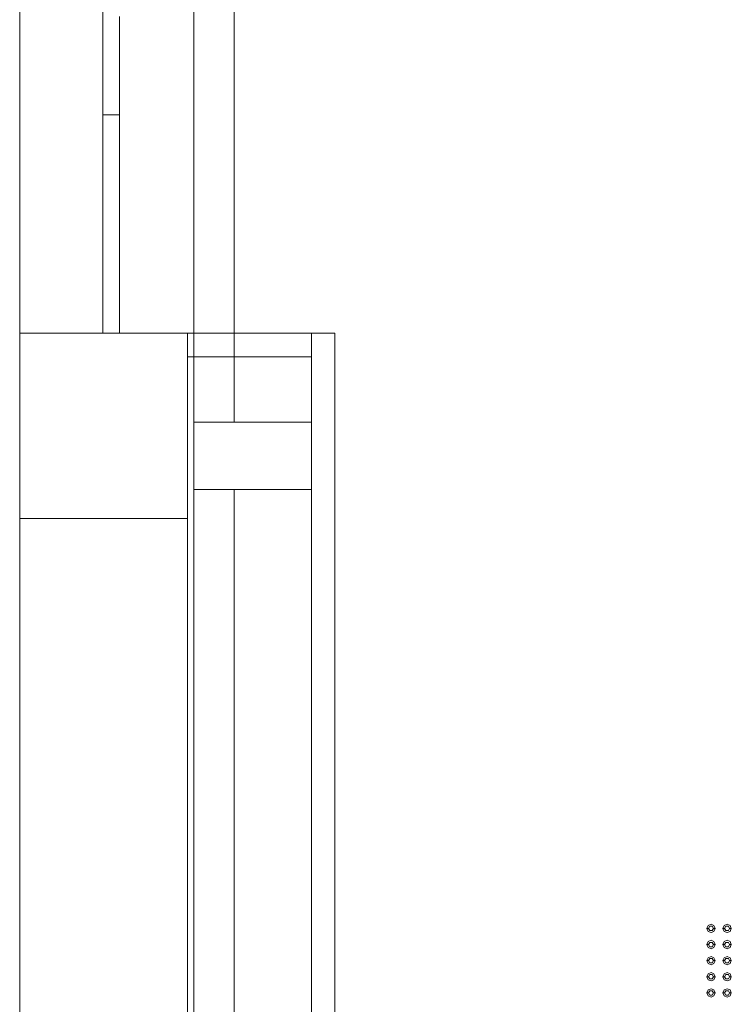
# Model space of a CAD drawing. Header units: millimetres. Extents: x 321 to 585, y -277 to 9.
# Tile 778 of 1056: x 355.69 to 359.93, y -30.27 to -24.4. Entities that reach past the tile are written whole.
import ezdxf

# ---------------------------------------------------------------- set-up
doc = ezdxf.new("R2010")
doc.units = ezdxf.units.MM
doc.header["$MEASUREMENT"] = 0
for name, color, linetype, lineweight in [('IFC-Elemento construtivo genérico-Contorno', 253, 'Continuous', 5), ('IFC-Laje-Contorno', 134, 'Continuous', 5), ('IFC-Parede padrão-Contorno', 44, 'Continuous', 5), ('IFC-Parede-Contorno', 42, 'Continuous', 5), ('IFC-Pilar-Contorno', 83, 'Continuous', 5), ('IFC-Porta-Contorno', 142, 'Continuous', 5), ('IFC-Viga-Contorno', 66, 'Continuous', 5)]:
    doc.layers.add(name, color=color, linetype=linetype, lineweight=lineweight)

msp = doc.modelspace()

# ---------------------------------------------------------------- linework, layer by layer
at = {"layer": 'IFC-Elemento construtivo genérico-Contorno', "lineweight": 5}
for p, q in [((359.7841, -29.8134), (359.7915, -29.7957)), ((359.7841, -29.8134), (359.7941, -29.8134)), ((359.7841, -29.8134), (359.7915, -29.8311)), ((359.7915, -29.7957), (359.8091, -29.7884)), ((359.7941, -29.8134), (359.8016, -29.8004)), ((359.7941, -29.8134), (359.8016, -29.8264)), ((359.8016, -29.8004), (359.8166, -29.8004)), ((359.8016, -29.8264), (359.8166, -29.8264)), ((359.8091, -29.7884), (359.8268, -29.7957)), ((359.8166, -29.8004), (359.8241, -29.8134)), ((359.8166, -29.8264), (359.8241, -29.8134)), ((359.8241, -29.8134), (359.8341, -29.8134)), ((359.8268, -29.7957), (359.8341, -29.8134)), ((359.8268, -29.8311), (359.8341, -29.8134)), ((359.8801, -29.8134), (359.8875, -29.7957)), ((359.8801, -29.8134), (359.8901, -29.8134)), ((359.8801, -29.8134), (359.8875, -29.8311)), ((359.8875, -29.7957), (359.9051, -29.7884)), ((359.8901, -29.8134), (359.8976, -29.8004)), ((359.8901, -29.8134), (359.8976, -29.8264)), ((359.8976, -29.8004), (359.9126, -29.8004)), ((359.8976, -29.8264), (359.9126, -29.8264)), ((359.9051, -29.7884), (359.9228, -29.7957)), ((359.9126, -29.8004), (359.9201, -29.8134)), ((359.9126, -29.8264), (359.9201, -29.8134)), ((359.9201, -29.8134), (359.9301, -29.8134)), ((359.9228, -29.7957), (359.9301, -29.8134)), ((359.9228, -29.8311), (359.9301, -29.8134)), ((359.7915, -29.8311), (359.8091, -29.8384)), ((359.7915, -29.8918), (359.8091, -29.8844)), ((359.8091, -29.8384), (359.8268, -29.8311)), ((359.8091, -29.8844), (359.8268, -29.8918)), ((359.8875, -29.8311), (359.9051, -29.8384)), ((359.8875, -29.8918), (359.9051, -29.8844)), ((359.9051, -29.8384), (359.9228, -29.8311)), ((359.9051, -29.8844), (359.9228, -29.8918)), ((359.7841, -29.9094), (359.7915, -29.8918)), ((359.7841, -29.9094), (359.7941, -29.9094)), ((359.7841, -29.9094), (359.7915, -29.9271)), ((359.7915, -29.9271), (359.8091, -29.9344)), ((359.7941, -29.9094), (359.8016, -29.8964)), ((359.7941, -29.9094), (359.8016, -29.9224)), ((359.8016, -29.8964), (359.8166, -29.8964)), ((359.8016, -29.9224), (359.8166, -29.9224)), ((359.8091, -29.9344), (359.8268, -29.9271)), ((359.8166, -29.8964), (359.8241, -29.9094)), ((359.8166, -29.9224), (359.8241, -29.9094)), ((359.8241, -29.9094), (359.8341, -29.9094)), ((359.8268, -29.8918), (359.8341, -29.9094)), ((359.8268, -29.9271), (359.8341, -29.9094)), ((359.8801, -29.9094), (359.8875, -29.8918)), ((359.8801, -29.9094), (359.8901, -29.9094)), ((359.8801, -29.9094), (359.8875, -29.9271)), ((359.8875, -29.9271), (359.9051, -29.9344)), ((359.8901, -29.9094), (359.8976, -29.8964)), ((359.8901, -29.9094), (359.8976, -29.9224)), ((359.8976, -29.8964), (359.9126, -29.8964)), ((359.8976, -29.9224), (359.9126, -29.9224)), ((359.9051, -29.9344), (359.9228, -29.9271)), ((359.9126, -29.8964), (359.9201, -29.9094)), ((359.9126, -29.9224), (359.9201, -29.9094)), ((359.9201, -29.9094), (359.9301, -29.9094)), ((359.9228, -29.8918), (359.9301, -29.9094)), ((359.9228, -29.9271), (359.9301, -29.9094)), ((359.7841, -30.0054), (359.7915, -29.9877)), ((359.7841, -30.0054), (359.7941, -30.0054)), ((359.7841, -30.0054), (359.7915, -30.0231)), ((359.7915, -29.9877), (359.8091, -29.9804)), ((359.7941, -30.0054), (359.8016, -29.9924)), ((359.7941, -30.0054), (359.8016, -30.0184)), ((359.8016, -29.9924), (359.8166, -29.9924)), ((359.8091, -29.9804), (359.8268, -29.9877)), ((359.8166, -29.9924), (359.8241, -30.0054)), ((359.8166, -30.0184), (359.8241, -30.0054)), ((359.8241, -30.0054), (359.8341, -30.0054)), ((359.8268, -29.9877), (359.8341, -30.0054)), ((359.8268, -30.0231), (359.8341, -30.0054)), ((359.8801, -30.0054), (359.8875, -29.9877)), ((359.8801, -30.0054), (359.8901, -30.0054)), ((359.8801, -30.0054), (359.8875, -30.0231)), ((359.8875, -29.9877), (359.9051, -29.9804)), ((359.8901, -30.0054), (359.8976, -29.9924)), ((359.8901, -30.0054), (359.8976, -30.0184)), ((359.8976, -29.9924), (359.9126, -29.9924)), ((359.9051, -29.9804), (359.9228, -29.9877)), ((359.9126, -29.9924), (359.9201, -30.0054)), ((359.9126, -30.0184), (359.9201, -30.0054)), ((359.9201, -30.0054), (359.9301, -30.0054)), ((359.9228, -29.9877), (359.9301, -30.0054)), ((359.9228, -30.0231), (359.9301, -30.0054)), ((359.7915, -30.0231), (359.8091, -30.0304)), ((359.8016, -30.0184), (359.8166, -30.0184)), ((359.8091, -30.0304), (359.8268, -30.0231)), ((359.8875, -30.0231), (359.9051, -30.0304)), ((359.8976, -30.0184), (359.9126, -30.0184)), ((359.9051, -30.0304), (359.9228, -30.0231)), ((359.7841, -30.1014), (359.7915, -30.0837)), ((359.7841, -30.1014), (359.7941, -30.1014)), ((359.7841, -30.1014), (359.7915, -30.1191)), ((359.7915, -30.0837), (359.8091, -30.0764)), ((359.7915, -30.1191), (359.8091, -30.1264)), ((359.7941, -30.1014), (359.8016, -30.0884)), ((359.7941, -30.1014), (359.8016, -30.1144)), ((359.8016, -30.0884), (359.8166, -30.0884)), ((359.8016, -30.1144), (359.8166, -30.1144)), ((359.8091, -30.0764), (359.8268, -30.0837)), ((359.8091, -30.1264), (359.8268, -30.1191)), ((359.8166, -30.0884), (359.8241, -30.1014)), ((359.8166, -30.1144), (359.8241, -30.1014)), ((359.8241, -30.1014), (359.8341, -30.1014)), ((359.8268, -30.0837), (359.8341, -30.1014)), ((359.8268, -30.1191), (359.8341, -30.1014)), ((359.8801, -30.1014), (359.8875, -30.0837)), ((359.8801, -30.1014), (359.8901, -30.1014)), ((359.8801, -30.1014), (359.8875, -30.1191)), ((359.8875, -30.0837), (359.9051, -30.0764)), ((359.8875, -30.1191), (359.9051, -30.1264)), ((359.8901, -30.1014), (359.8976, -30.0884)), ((359.8901, -30.1014), (359.8976, -30.1144)), ((359.8976, -30.0884), (359.9126, -30.0884)), ((359.8976, -30.1144), (359.9126, -30.1144)), ((359.9051, -30.0764), (359.9228, -30.0837)), ((359.9051, -30.1264), (359.9228, -30.1191)), ((359.9126, -30.0884), (359.9201, -30.1014)), ((359.9126, -30.1144), (359.9201, -30.1014)), ((359.9201, -30.1014), (359.9301, -30.1014)), ((359.9228, -30.0837), (359.9301, -30.1014)), ((359.9228, -30.1191), (359.9301, -30.1014)), ((359.7841, -30.1974), (359.7915, -30.1797)), ((359.7915, -30.1797), (359.8091, -30.1724)), ((359.8091, -30.1724), (359.8268, -30.1797)), ((359.8268, -30.1797), (359.8341, -30.1974)), ((359.8801, -30.1974), (359.8875, -30.1797)), ((359.8875, -30.1797), (359.9051, -30.1724)), ((359.9051, -30.1724), (359.9228, -30.1797)), ((359.9228, -30.1797), (359.9301, -30.1974)), ((359.7841, -30.1974), (359.7941, -30.1974)), ((359.7841, -30.1974), (359.7915, -30.2151)), ((359.7915, -30.2151), (359.8091, -30.2224)), ((359.7941, -30.1974), (359.8016, -30.1844)), ((359.7941, -30.1974), (359.8016, -30.2104)), ((359.8016, -30.1844), (359.8166, -30.1844)), ((359.8016, -30.2104), (359.8166, -30.2104)), ((359.8091, -30.2224), (359.8268, -30.2151)), ((359.8166, -30.1844), (359.8241, -30.1974)), ((359.8166, -30.2104), (359.8241, -30.1974)), ((359.8241, -30.1974), (359.8341, -30.1974)), ((359.8268, -30.2151), (359.8341, -30.1974)), ((359.8801, -30.1974), (359.8901, -30.1974)), ((359.8801, -30.1974), (359.8875, -30.2151)), ((359.8875, -30.2151), (359.9051, -30.2224)), ((359.8901, -30.1974), (359.8976, -30.1844)), ((359.8901, -30.1974), (359.8976, -30.2104)), ((359.8976, -30.1844), (359.9126, -30.1844)), ((359.8976, -30.2104), (359.9126, -30.2104)), ((359.9051, -30.2224), (359.9228, -30.2151)), ((359.9126, -30.1844), (359.9201, -30.1974)), ((359.9126, -30.2104), (359.9201, -30.1974)), ((359.9201, -30.1974), (359.9301, -30.1974)), ((359.9228, -30.2151), (359.9301, -30.1974))]:
    msp.add_line(p, q, dxfattribs=at)
at = {"layer": 'IFC-Laje-Contorno', "color": 7, "lineweight": 5}
for p, q in [((355.6907, -31.5646), (355.6907, -10.9661)), ((355.6907, -26.2712), (355.6907, -23.6712)), ((355.6907, -26.2712), (356.1858, -26.2712)), ((355.6907, -26.2712), (357.5691, -26.2712)), ((356.2858, -26.2712), (357.5691, -26.2712)), ((357.5691, -32.0604), (357.5691, -26.2712)), ((357.5691, -29.7619), (357.5691, -26.2712)), ((356.6907, -26.4112), (357.4291, -26.4112)), ((356.6907, -32.1145), (356.6907, -26.4112)), ((356.6907, -29.7619), (356.6907, -26.4112)), ((357.4291, -32.1145), (357.4291, -26.4112))]:
    msp.add_line(p, q, dxfattribs=at)
at = {"layer": 'IFC-Parede padrão-Contorno', "color": 7, "lineweight": 5}
for p, q in [((355.6907, -26.2712), (356.0974, -26.2712)), ((355.6907, -26.925), (355.6907, -26.2712)), ((356.0974, -26.2712), (356.6907, -26.2712)), ((356.6907, -26.7193), (356.6907, -26.2712)), ((356.6907, -26.2712), (357.2162, -26.2712)), ((357.2162, -26.2712), (357.4291, -26.2712)), ((357.4291, -27.9182), (357.4291, -26.2712)), ((357.4291, -26.2712), (357.4915, -26.2712)), ((357.4915, -26.2712), (357.5691, -26.2712)), ((357.5691, -28.8755), (357.5691, -26.2712)), ((356.6907, -26.4112), (356.9037, -26.4112)), ((356.9037, -26.4112), (357.4291, -26.4112)), ((356.6907, -27.3732), (356.6907, -26.7193)), ((355.6907, -27.3732), (355.6907, -26.925)), ((355.6907, -27.3732), (356.284, -27.3732)), ((356.284, -27.3732), (356.6907, -27.3732)), ((357.4291, -32.1145), (357.4291, -27.9182)), ((357.5691, -32.1145), (357.5691, -28.8755))]:
    msp.add_line(p, q, dxfattribs=at)
at = {"layer": 'IFC-Parede-Contorno', "color": 7, "lineweight": 5}
for p, q in [((356.6907, -27.3732), (356.6907, -26.4112)), ((355.6907, -32.1674), (355.6907, -27.3732)), ((356.6907, -32.1674), (356.6907, -27.3732))]:
    msp.add_line(p, q, dxfattribs=at)
at = {"layer": 'IFC-Pilar-Contorno', "color": 7, "lineweight": 5}
for p, q in [((356.7291, -26.8001), (356.8965, -26.8001)), ((356.7291, -27.0572), (356.7291, -26.8001)), ((356.7291, -26.8481), (356.7291, -26.8001)), ((356.7291, -26.8001), (357.1733, -26.8001)), ((356.8965, -26.8001), (356.9793, -26.8001)), ((356.9793, -26.8001), (357.4291, -26.8001)), ((357.1733, -26.8001), (357.2573, -26.8001)), ((357.2573, -26.8001), (357.4291, -26.8001)), ((357.4291, -26.8475), (357.4291, -26.8001)), ((356.7291, -26.9463), (356.7291, -26.8481)), ((357.4291, -26.9431), (357.4291, -26.8475)), ((356.7291, -27.2001), (356.7291, -26.9463)), ((357.4291, -27.2001), (357.4291, -26.9431)), ((356.7291, -27.1528), (356.7291, -27.0572)), ((356.7291, -27.2001), (356.7291, -27.1528)), ((356.7291, -27.2001), (357.179, -27.2001)), ((356.7291, -27.2001), (356.8131, -27.2001)), ((356.8131, -27.2001), (356.985, -27.2001)), ((356.985, -27.2001), (357.4291, -27.2001)), ((357.179, -27.2001), (357.3463, -27.2001)), ((357.3463, -27.2001), (357.4291, -27.2001))]:
    msp.add_line(p, q, dxfattribs=at)
at = {"layer": 'IFC-Porta-Contorno', "color": 7, "lineweight": 5}
for p, q in [((356.1858, -24.9712), (356.1858, -24.2561)), ((356.2858, -24.9712), (356.2858, -24.3862)), ((356.1858, -24.9712), (356.2408, -24.9712)), ((356.1858, -25.5561), (356.1858, -24.9712)), ((356.2308, -24.9712), (356.2858, -24.9712)), ((356.2858, -25.6862), (356.2858, -24.9712)), ((356.1858, -26.2712), (356.1858, -25.5561)), ((356.2858, -26.2712), (356.2858, -25.6862)), ((356.1858, -26.2712), (356.2308, -26.2712)), ((356.2308, -26.2712), (356.2858, -26.2712))]:
    msp.add_line(p, q, dxfattribs=at)
at = {"layer": 'IFC-Viga-Contorno', "color": 7, "lineweight": 5}
for p, q in [((356.7291, -26.8001), (356.7291, -22.9416)), ((356.9691, -26.8001), (356.9691, -22.9416)), ((356.7291, -26.2712), (356.7291, -23.6712)), ((356.9691, -26.2712), (356.9691, -23.6712)), ((356.7291, -26.8001), (356.7291, -26.4112)), ((356.9691, -26.8001), (356.9691, -26.4112)), ((356.7291, -26.8001), (356.9691, -26.8001)), ((356.7291, -32.5962), (356.7291, -27.2001)), ((356.7291, -32.1145), (356.7291, -27.2001)), ((356.9691, -32.5962), (356.9691, -27.2001)), ((356.9691, -32.1145), (356.9691, -27.2001))]:
    msp.add_line(p, q, dxfattribs=at)

doc.saveas('drawing.dxf')
